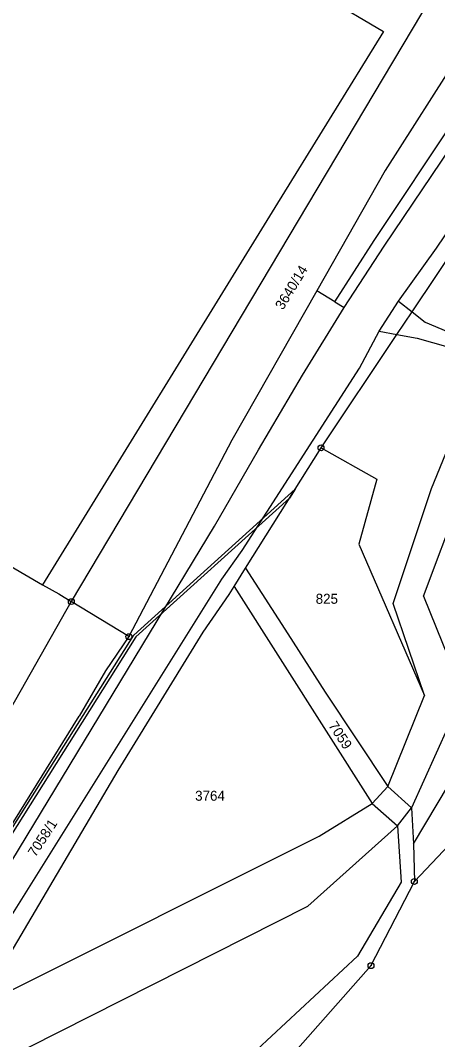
# Model space of a CAD drawing. Extents: x -593183 to -588034, y -1130415 to -1124994.
# Drawn here: x -592184.3 to -592113.3, y -1129180.7 to -1129007.5 of the extents above; entities that cross this region are included whole.
import ezdxf

# ---------------------------------------------------------------- set-up
doc = ezdxf.new("R2010")
doc.units = 0
for name, color, linetype in [('Vrstva 1', 7, 'Continuous'), ('Vrstva 18', 7, 'Continuous'), ('Vrstva 24', 7, 'Continuous'), ('Vrstva 27', 7, 'Continuous'), ('Vrstva 4', 7, 'Continuous')]:
    doc.layers.add(name, color=color, linetype=linetype)

msp = doc.modelspace()

# ---------------------------------------------------------------- linework, layer by layer
at = {"layer": 'Vrstva 1'}
for p, q in [((-592098.65, -1128977.08), (-592175.59, -1129106.28)), ((-592095.63, -1128991.25), (-592122.16, -1129033.04)), ((-592136.92, -1129000.87), (-592122.45, -1129009.39)), ((-592122.45, -1129009.39), (-592140.95, -1129039.3)), ((-592124.08, -1129044.93), (-592110.17, -1129024.09)), ((-592122.38, -1129045.9), (-592108.41, -1129025.19)), ((-592122.16, -1129033.04), (-592133.81, -1129053.49)), ((-592140.95, -1129039.3), (-592180.51, -1129103.41)), ((-592117.62, -1129057.03), (-592108.06, -1129042.75)), ((-592130.77, -1129055.34), (-592124.08, -1129044.93)), ((-592129.19, -1129056.3), (-592122.38, -1129045.9)), ((-592133.81, -1129053.49), (-592148.25, -1129078.85)), ((-592130.77, -1129055.34), (-592133.81, -1129053.49)), ((-592130.77, -1129055.34), (-592129.19, -1129056.3)), ((-592120.19, -1129060.87), (-592117.62, -1129057.03)), ((-592133.1, -1129080.16), (-592120.19, -1129060.87)), ((-592114.3, -1129087.06), (-592105.38, -1129065.12)), ((-592241.9, -1129067.63), (-592180.51, -1129103.41)), ((-592148.25, -1129078.85), (-592165.79, -1129112.23)), ((-592145.93, -1129100.58), (-592133.1, -1129080.16)), ((-592133.1, -1129080.16), (-592123.61, -1129085.46)), ((-592123.61, -1129085.46), (-592126.69, -1129096.5)), ((-592120.85, -1129106.61), (-592114.3, -1129087.06)), ((-592115.66, -1129105.33), (-592109.48, -1129088.92)), ((-592126.69, -1129096.5), (-592115.48, -1129122.22)), ((-592147.88, -1129103.72), (-592145.93, -1129100.58)), ((-592145.93, -1129100.58), (-592138.77, -1129111.74)), ((-592180.51, -1129103.41), (-592177.7, -1129104.98)), ((-592148.72, -1129105.08), (-592147.88, -1129103.72)), ((-592147.88, -1129103.72), (-592124.42, -1129140.56)), ((-592177.7, -1129104.98), (-592175.59, -1129106.28)), ((-592153.18, -1129111.5), (-592148.72, -1129105.08)), ((-592115.66, -1129105.33), (-592108.98, -1129121.92)), ((-592175.59, -1129106.28), (-592187.8, -1129127.7)), ((-592165.79, -1129112.23), (-592175.59, -1129106.28)), ((-592115.48, -1129122.22), (-592120.85, -1129106.61)), ((-592165.79, -1129112.23), (-592169.78, -1129118.06)), ((-592167.6, -1129134.99), (-592153.18, -1129111.5)), ((-592138.77, -1129111.74), (-592132.4, -1129121.67)), ((-592169.78, -1129118.06), (-592174.23, -1129125.77)), ((-592132.4, -1129121.67), (-592121.75, -1129137.72)), ((-592121.75, -1129137.72), (-592115.48, -1129122.22)), ((-592108.98, -1129121.92), (-592117.72, -1129141.31)), ((-592178.79, -1129133.08), (-592174.23, -1129125.77)), ((-592192.12, -1129154.45), (-592178.79, -1129133.08)), ((-592185.97, -1129166.16), (-592167.6, -1129134.99)), ((-592124.42, -1129140.56), (-592121.75, -1129137.72)), ((-592133.42, -1129146.16), (-592124.42, -1129140.56)), ((-592120.1, -1129144.38), (-592117.72, -1129141.31)), ((-592117.72, -1129141.31), (-592117.34, -1129147.43)), ((-592135.33, -1129158.05), (-592120.1, -1129144.38)), ((-592120.1, -1129144.38), (-592119.48, -1129153.98)), ((-592117.22, -1129153.83), (-592109.31, -1129145.46)), ((-592189.87, -1129174.36), (-592133.42, -1129146.16)), ((-592117.34, -1129147.43), (-592117.22, -1129153.83)), ((-592119.48, -1129153.98), (-592126.89, -1129166.54)), ((-592124.6, -1129168.15), (-592117.22, -1129153.83)), ((-592182.79, -1129181.99), (-592135.33, -1129158.05)), ((-592126.89, -1129166.54), (-592153.79, -1129191.48)), ((-592148.36, -1129194.95), (-592124.6, -1129168.15))]:
    msp.add_line(p, q, dxfattribs=at)
at = {"layer": 'Vrstva 24'}
for centre, radius in [((-592133.1, -1129080.16), 0.5), ((-592133.1, -1129080.16), 0.0327), ((-592175.59, -1129106.28), 0.5), ((-592175.59, -1129106.28), 0.0327), ((-592165.79, -1129112.23), 0.5), ((-592165.79, -1129112.23), 0.0327), ((-592117.22, -1129153.83), 0.5), ((-592117.22, -1129153.83), 0.0327), ((-592124.6, -1129168.15), 0.5), ((-592124.6, -1129168.15), 0.0327)]:
    msp.add_circle(centre, radius, dxfattribs=at)
at = {"layer": 'Vrstva 27'}
for p, q in [((-592164.98, -1129111.96), (-592137.5, -1129087.16)), ((-592137.5, -1129087.16), (-592138.47, -1129088.71)), ((-592138.47, -1129088.71), (-592164.6, -1129112.28)), ((-592186.46, -1129146.05), (-592164.98, -1129111.96)), ((-592164.6, -1129112.28), (-592186.04, -1129146.31))]:
    msp.add_line(p, q, dxfattribs=at)
at = {"layer": 'Vrstva 4'}
for p, q in [((-592113.48, -1129046.22), (-592101.8, -1129029)), ((-592119.92, -1129055.22), (-592113.48, -1129046.22)), ((-592123.19, -1129060.34), (-592119.92, -1129055.22)), ((-592119.92, -1129055.22), (-592117.62, -1129057.03)), ((-592136.24, -1129067.78), (-592129.19, -1129056.3)), ((-592117.62, -1129057.03), (-592115.36, -1129058.8)), ((-592115.36, -1129058.8), (-592104.56, -1129063.33)), ((-592126.53, -1129066.59), (-592123.19, -1129060.34)), ((-592123.19, -1129060.34), (-592120.19, -1129060.87)), ((-592120.19, -1129060.87), (-592116.74, -1129061.49)), ((-592116.74, -1129061.49), (-592107.89, -1129064.03)), ((-592146.5, -1129097.57), (-592126.53, -1129066.59)), ((-592143.74, -1129080.48), (-592136.24, -1129067.78)), ((-592151.2, -1129093.47), (-592143.74, -1129080.48)), ((-592190.32, -1129157.88), (-592151.2, -1129093.47)), ((-592149.98, -1129102.45), (-592146.5, -1129097.57)), ((-592187.76, -1129162.76), (-592149.98, -1129102.45)), ((-592117.34, -1129147.43), (-592105.6, -1129127.62)), ((-592121.75, -1129137.72), (-592117.72, -1129141.31)), ((-592124.42, -1129140.56), (-592120.1, -1129144.38))]:
    msp.add_line(p, q, dxfattribs=at)

# ---------------------------------------------------------------- texts
at = {"layer": 'Vrstva 18'}
for s, rotation, p in [('3640/14', 58.4558, (-592139.58, -1129056.83)), ('7059', 303.4763, (-592131.92, -1129127.34)), ('7058/1', 56.7801, (-592181.69, -1129149.79))]:
    msp.add_text(s, height=1.7, rotation=rotation, dxfattribs=at).set_placement(p)
for s, p in [('825', (-592134.01, -1129106.65)), ('3764', (-592154.52, -1129140.12))]:
    msp.add_text(s, height=1.7, dxfattribs=at).set_placement(p)

doc.saveas('drawing.dxf')
